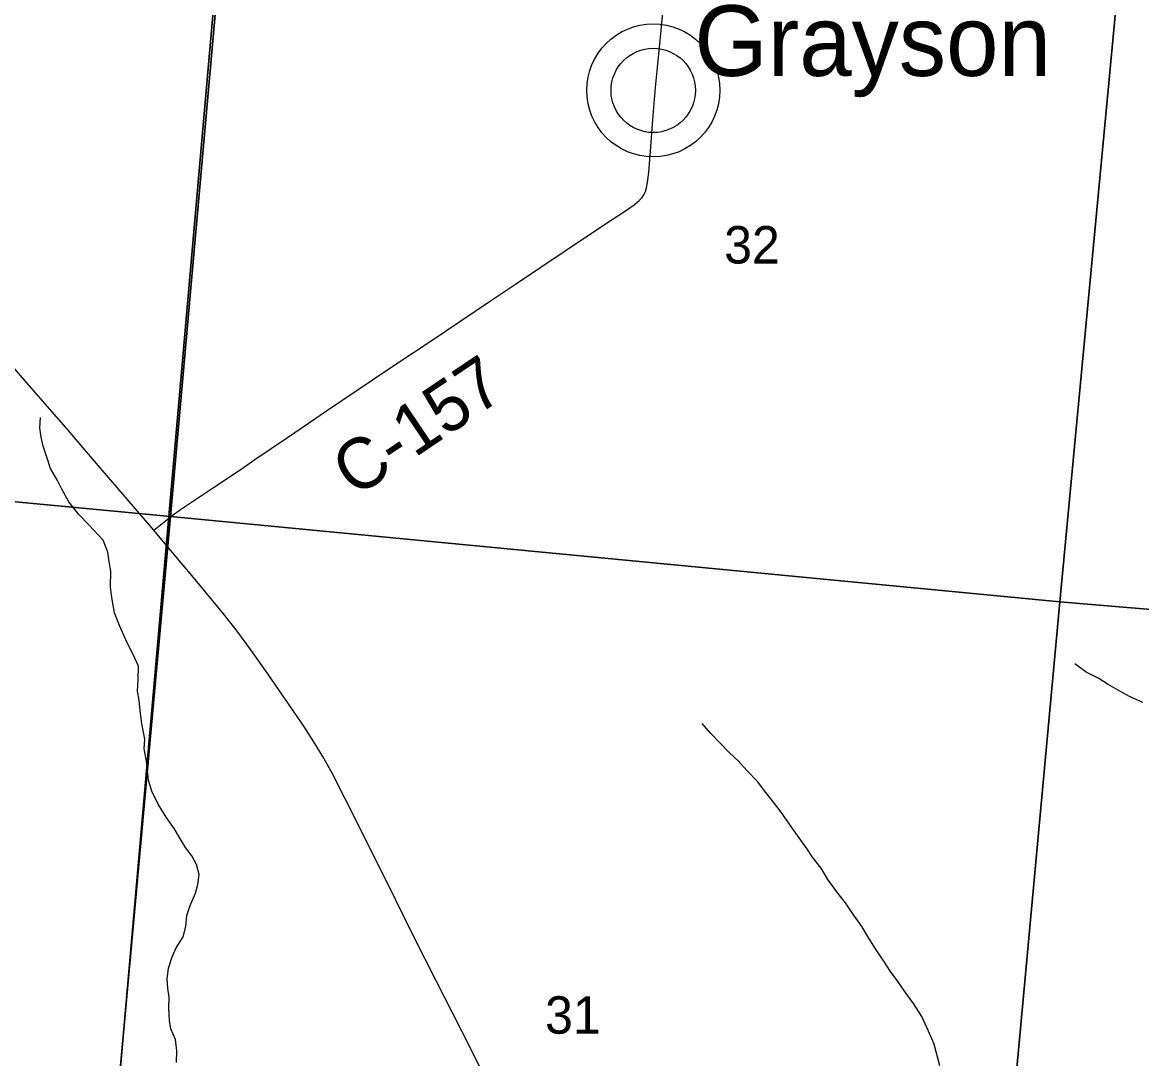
# Model space of a CAD drawing. Extents: x 0 to 680, y 0 to 440.
# Drawn here: x 529.61 to 551.69, y 256.23 to 276.66 of the extents above; entities that cross this region are included whole.
import ezdxf

# ---------------------------------------------------------------- set-up
doc = ezdxf.new("R2010")
doc.units = 0
for name, color, linetype in [('GM_X_County_Road', 7, 'Continuous'), ('GM_X_County_Road_Text', 7, 'Continuous'), ('GM_X_Minor_River', 7, 'Continuous'), ('GM_X_Section', 7, 'Continuous'), ('GM_X_Section_Text', 7, 'Continuous'), ('GM_X_State_Route', 7, 'Continuous'), ('GM_X_Township', 7, 'Continuous'), ('GM_X_Unincorporated', 7, 'Continuous'), ('GM_X_Unincorporated_Location', 7, 'Continuous'), ('GM_X_Unincorporated_Text', 7, 'Continuous')]:
    doc.layers.add(name, color=color, linetype=linetype)

msp = doc.modelspace()

# ---------------------------------------------------------------- linework, layer by layer
at = {"layer": 'GM_X_County_Road'}
for points in [[(532.467, 266.86), (532.545, 266.922), (532.751, 267.068), (533.361, 267.475), (533.924, 267.854), (534.196, 268.039), (534.839, 268.476), (535.256, 268.757), (535.608, 268.998), (536.534, 269.623), (536.999, 269.933), (537.672, 270.384), (538.844, 271.171), (539.338, 271.496), (540.338, 272.168), (541.112, 272.685), (541.504, 272.944), (541.674, 273.063), (541.773, 273.146), (541.833, 273.208), (541.869, 273.259), (541.901, 273.325), (541.923, 273.396), (541.943, 273.502), (541.966, 273.708), (541.999, 274.122), (542.043, 274.745), (542.098, 275.378), (542.137, 275.77), (542.178, 276.173), (542.209, 276.5), (542.24, 276.86)], [(532.205, 266.645), (532.433, 266.832), (532.467, 266.86)]]:
    msp.add_lwpolyline(points, dxfattribs=at)
at = {"layer": 'GM_X_Minor_River'}
for points in [[(532.015, 262.336), (532.024, 262.53), (531.968, 262.838), (531.943, 263.033), (531.913, 263.287), (531.881, 263.475), (531.891, 263.695), (531.901, 263.969), (531.796, 264.198), (531.679, 264.427), (531.529, 264.77), (531.425, 265.018), (531.375, 265.32), (531.351, 265.534), (531.354, 265.842), (531.323, 266.022), (531.299, 266.217), (531.201, 266.452), (530.924, 266.756), (530.726, 266.959), (530.528, 267.209), (530.391, 267.458), (530.306, 267.626), (530.168, 267.862), (530.091, 268.09), (530.02, 268.305), (529.982, 268.479), (529.957, 268.667), (529.966, 268.867)], [(551.709, 263.247), (551.449, 263.37), (551.257, 263.473), (551.024, 263.603), (550.839, 263.725), (550.593, 263.848), (550.368, 264.012)], [(547.708, 256.085), (547.593, 256.515), (547.482, 256.77), (547.352, 257.059), (547.188, 257.315), (547.043, 257.511), (546.885, 257.74), (546.734, 257.949), (546.59, 258.172), (546.425, 258.414), (546.288, 258.637), (546.17, 258.832), (545.979, 259.102), (545.848, 259.297), (545.696, 259.493), (545.499, 259.763), (545.368, 259.985), (545.197, 260.201), (545.085, 260.369), (544.967, 260.538), (544.835, 260.72), (544.697, 260.916), (544.579, 261.091), (544.408, 261.314), (544.25, 261.509), (544.118, 261.685), (543.9, 261.908), (543.735, 262.091), (543.55, 262.267), (543.187, 262.639), (543.015, 262.835)], [(532.651, 256.15), (532.654, 256.384), (532.63, 256.605), (532.538, 256.813), (532.514, 256.981), (532.496, 257.222), (532.506, 257.442), (532.481, 257.616), (532.463, 257.797), (532.492, 258.011), (532.562, 258.237), (532.644, 258.41), (532.78, 258.629), (532.836, 258.836), (532.852, 259.05), (532.921, 259.249), (533.024, 259.489), (533.073, 259.662), (533.096, 259.856), (533.044, 260.057), (532.953, 260.225), (532.828, 260.394), (532.71, 260.589), (532.605, 260.764), (532.447, 260.987), (532.29, 261.243), (532.166, 261.499), (532.095, 261.72), (532.077, 261.914), (532.059, 262.095), (532.015, 262.336)]]:
    msp.add_lwpolyline(points, dxfattribs=at)
at = {"layer": 'GM_X_Section'}
for points in [[(534.093, 284.429), (532.53, 266.918), (514.746, 268.599), (516.38, 285.921)], [(534.093, 284.429), (551.738, 282.858), (550.073, 265.234), (532.53, 266.918)], [(551.738, 282.858), (551.865, 282.849), (569.252, 281.267), (567.668, 263.758), (550.073, 265.234)], [(532.53, 266.918), (550.073, 265.234), (548.455, 247.703), (548.083, 247.75), (530.923, 249.226)], [(567.668, 263.758), (566.121, 246.205), (565.735, 246.238), (548.455, 247.703), (550.073, 265.234)]]:
    msp.add_lwpolyline(points, close=True, dxfattribs=at)
msp.add_lwpolyline([(514.746, 268.599), (532.53, 266.918), (530.923, 249.226)], dxfattribs=at)
at = {"layer": 'GM_X_State_Route'}
msp.add_lwpolyline([(538.675, 255.987), (538.279, 256.769), (537.772, 257.764), (537.327, 258.643), (536.979, 259.35), (536.605, 260.093), (535.98, 261.348), (535.725, 261.845), (535.556, 262.153), (535.381, 262.444), (535.172, 262.766), (534.452, 263.813), (534.119, 264.288), (533.826, 264.685), (533.554, 265.029), (532.953, 265.754), (532.429, 266.378), (532.205, 266.645), (530.993, 268.053), (530.511, 268.621), (529.7, 269.555), (528.659, 270.749)], dxfattribs=at)
at = {"layer": 'GM_X_Township'}
msp.add_lwpolyline([(583.052, 244.654), (583.052, 332.964), (582.861, 332.98), (573.829, 333.802), (556.214, 335.657), (538.661, 337.15), (537.414, 324.084), (536.634, 314.536), (536.249, 310.407), (534.752, 292.602), (530.949, 249.248), (541.823, 248.323)], close=True, dxfattribs=at)
msp.add_lwpolyline([(530.949, 249.248), (534.752, 292.602)], dxfattribs=at)
at = {"layer": 'GM_X_Unincorporated'}
for radius in [1.311, 0.831]:
    msp.add_circle((542.053, 275.319), radius, dxfattribs=at)
at = {"layer": 'GM_X_Unincorporated_Location'}
msp.add_line((542.053, 275.319), (542.053, 275.319), dxfattribs=at)

# ---------------------------------------------------------------- texts
at = {"layer": 'GM_X_County_Road_Text'}
msp.add_text('C-157', height=1.0014, rotation=33.9912, dxfattribs=at).set_placement((536.171, 267.275))
at = {"layer": 'GM_X_Section_Text'}
for s, p in [('32', (543.452, 271.906)), ('31', (539.919, 256.72))]:
    msp.add_text(s, height=0.7377, rotation=0, dxfattribs=at).set_placement(p)
at = {"layer": 'GM_X_Unincorporated_Text'}
msp.add_text('Grayson', height=1.3919, rotation=0, dxfattribs=at).set_placement((542.864, 275.605))

doc.saveas('drawing.dxf')
